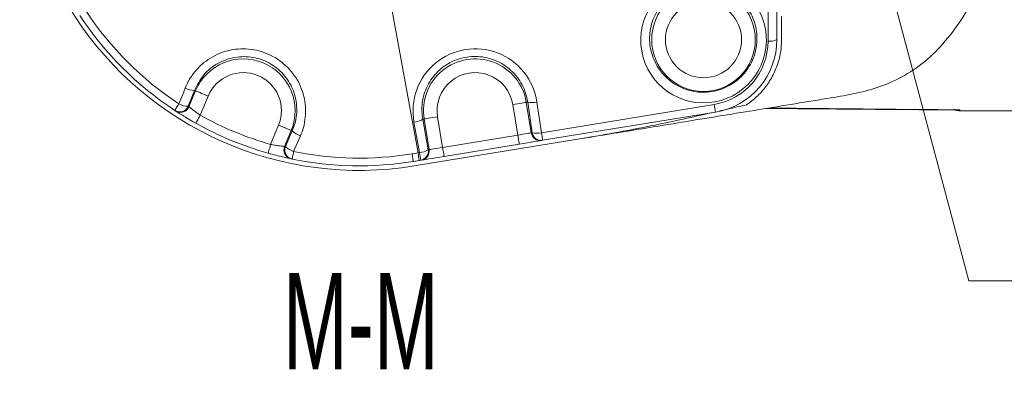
# Model space of a CAD drawing. Header units: millimetres. Extents: x 0 to 8410, y 0 to 5940.
# Tile 262 of 274: x 4441 to 5157, y 4566 to 4840. Entities that reach past the tile are written whole.
import ezdxf

# ---------------------------------------------------------------- set-up
doc = ezdxf.new("R2010")
doc.units = ezdxf.units.MM
doc.header["$LTSCALE"] = 10
doc.styles.add('SLDTEXTSTYLE0', font='TXT', dxfattribs={"width": 0.605})
doc.dimstyles.new('SLDDIMSTYLE10', dxfattribs={"dimtxt": 50, "dimasz": 50, "dimexe": 0, "dimexo": 0.0625, "dimgap": 12.5, "dimtad": 0, "dimtih": 1, "dimtoh": 1, "dimdec": 1, "dimlfac": 0.3, "dimrnd": 1e-09, "dimzin": 12, "dimdsep": 46, "dimtxsty": 'SLDTEXTSTYLE0', "dimblk1": 'NONE', "dimsah": 1, "dimcen": 0, "dimadec": 0, "dimazin": 0, "dimtfac": 1, "dimtmove": 0, "dimatfit": 3, "dimldrblk": 'NONE', "dimfxl": 1, "dimfrac": 2, "dimtolj": 1, "dimtzin": 12, "dimarcsym": 0})
doc.dimstyles.new('SLDDIMSTYLE13', dxfattribs={"dimtxt": 50, "dimasz": 50, "dimexe": 0, "dimexo": 0.0625, "dimgap": 12.5, "dimtad": 1, "dimtoh": 1, "dimdec": 1, "dimlfac": 0.3, "dimrnd": 1e-09, "dimzin": 12, "dimdsep": 46, "dimtxsty": 'SLDTEXTSTYLE0', "dimsah": 1, "dimcen": 0.09, "dimadec": 0, "dimazin": 0, "dimtol": 1, "dimtp": 0.2, "dimtm": 0.2, "dimtfac": 1, "dimtdec": 1, "dimtofl": 0, "dimtmove": 0, "dimatfit": 3, "dimfxl": 1, "dimfrac": 2, "dimtolj": 1, "dimarcsym": 0})

# ---------------------------------------------------------------- blocks, each defined once
blk = doc.blocks.new('*D62')
at = {"color": 7, "linetype": 'Continuous', "lineweight": 0}
for p, q in [((5441.68, 5019.1), (5441.68, 5324.48)), ((5054.8, 5019.1), (5456.68, 5019.1)), ((5441.68, 5019.1), (5441.68, 4935.76)), ((5054.8, 4935.76), (5456.68, 4935.76)), ((5441.68, 4935.76), (5441.68, 4835.76))]:
    blk.add_line(p, q, dxfattribs=at)
for points in [[(5441.68, 5019.1), (5449.18, 5069.1), (5434.18, 5069.1)], [(5441.68, 4935.76), (5434.18, 4885.76), (5449.18, 4885.76)]]:
    blk.add_solid(points, dxfattribs=at)
at = {"color": 7, "linetype": 'Continuous', "lineweight": 0, "char_height": 50, "attachment_point": 1, "rotation": 90, "style": 'SLDTEXTSTYLE0'}
for s, insert in [('±0,2', (5377.23, 5175.45)), ('25', (5377.23, 5079.97))]:
    blk.add_mtext(s, dxfattribs=dict(at, insert=insert))
blk = doc.blocks.new('SW_SYMBOL_HOLE_DEPTH')
at = {"color": 0, "linetype": 'Continuous', "lineweight": 0}
for p, q in [((0, 8750), (8000, 8750)), ((4000, 8750), (4000, 750)), ((1000, 5550), (4000, 750)), ((7000, 5550), (4000, 750))]:
    blk.add_line(p, q, dxfattribs=at)
blk = doc.blocks.new('*D63')
at = {"color": 7, "linetype": 'Continuous', "lineweight": 0}
for p, q in [((5052.66, 4943.82), (5056.95, 4927.71)), ((5056.95, 4927.71), (5130.82, 4650.62)), ((5130.82, 4650.62), (5520.01, 4650.62))]:
    blk.add_line(p, q, dxfattribs=at)
blk.add_solid([(5056.95, 4927.71), (5062.58, 4877.47), (5077.08, 4881.33)], dxfattribs=at)
at = {"color": 7, "linetype": 'Continuous', "lineweight": 0, "xscale": 0.0064453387, "yscale": 0.0064453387, "zscale": 0.0064453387}
blk.add_blockref('SW_SYMBOL_HOLE_DEPTH', (5358.75, 4657.85), dxfattribs=at)
at = {"color": 7, "linetype": 'Continuous', "lineweight": 0, "char_height": 50, "attachment_point": 1, "style": 'SLDTEXTSTYLE0'}
for s, insert in [('2x M', (5171.69, 4715.08)), ('6', (5320.56, 4715.08)), ('12', (5427.81, 4715.21))]:
    blk.add_mtext(s, dxfattribs=dict(at, insert=insert))
blk = doc.blocks.new('_NONE')

msp = doc.modelspace()

# ---------------------------------------------------------------- linework, layer by layer
at = {"color": 7, "linetype": 'Continuous', "lineweight": 0}
for p, q in [((4991.47135, 4920.541041), (4991.47135, 4825.763297)), ((4994.804442, 4842.561476), (4994.804442, 4825.763297)), ((4946.739256, 4773.128423), (4821.291347, 4752.628398)), ((5124.42706, 4774.096799), (5201.471229, 4774.096799)), ((4727.919082, 4733.99241), (4849.850317, 4753.917845)), ((4804.331839, 4749.856782), (4749.730805, 4740.934364)), ((4821.291347, 4752.628398), (4820.690532, 4752.530249)), ((4731.675764, 4737.983934), (4727.381448, 4737.282189)), ((4732.743879, 4738.158377), (4731.675764, 4737.983934)), ((4733.372509, 4738.261295), (4732.743879, 4738.158377))]:
    msp.add_line(p, q, dxfattribs=at)
at = {"color": 8, "linetype": 'Continuous', "lineweight": 0}
for p, q in [((4984.995901, 4824.713461), (4984.995901, 4909.043702)), ((4709.75993, 4858.855399), (4730.792025, 4743.513656)), ((4568.422615, 4788.891467), (4563.87796, 4777.381413)), ((4564.420759, 4777.024182), (4569.202641, 4788.56841)), ((4568.422615, 4788.891467), (4569.202641, 4788.56841)), ((4578.390499, 4784.762852), (4572.633485, 4770.863446)), ((4803.256968, 4756.43634), (4799.628635, 4778.637879)), ((4810.423036, 4780.401779), (4809.44393, 4780.242038)), ((4809.44393, 4780.242038), (4813.071867, 4758.040103)), ((4813.672681, 4758.138649), (4810.423036, 4780.401779)), ((4817.157566, 4780.421249), (4820.407609, 4758.157723)), ((4820.407609, 4758.157723), (4945.855518, 4778.657747)), ((4623.747249, 4749.691479), (4629.50466, 4763.590487)), ((4731.860141, 4743.688099), (4727.853914, 4765.827648)), ((4734.205782, 4767.946792), (4735.212703, 4768.111301)), ((4734.205782, 4767.946792), (4738.212406, 4745.807243)), ((4738.840639, 4745.909763), (4735.212703, 4768.111301)), ((4745.027601, 4769.715461), (4748.655935, 4747.513922)), ((4638.692518, 4759.784929), (4633.911033, 4748.240702)), ((4634.547213, 4748.109174), (4639.472544, 4759.461872)), ((4639.472544, 4759.461872), (4638.692518, 4759.784929)), ((4645.395656, 4755.876851), (4640.458405, 4744.526538)), ((4748.655935, 4747.513922), (4803.256968, 4756.43634)), ((4813.071867, 4758.040103), (4813.672681, 4758.138649)), ((4726.478239, 4742.808334), (4730.792025, 4743.513656)), ((4730.792025, 4743.513656), (4731.860141, 4743.688099)), ((4738.212406, 4745.807243), (4738.840639, 4745.909763))]:
    msp.add_line(p, q, dxfattribs=at)
at = {"color": 8, "linetype": 'Continuous', "lineweight": 0, "flags": 128}
for points in [[(4557.164887, 4779.02809), (4559.893588, 4785.958521), (4561.699211, 4790.5449)], [(4578.390499, 4784.762852), (4576.706866, 4785.460226), (4575.079659, 4786.134156), (4573.563317, 4786.762389), (4572.208702, 4787.323467), (4571.061114, 4787.798715), (4570.1587, 4788.172237), (4569.532454, 4788.432114), (4569.202641, 4788.56841)], [(4557.164887, 4779.02809), (4556.538244, 4778.078787), (4555.94935, 4777.186704), (4555.416087, 4776.37926), (4554.955542, 4775.681488), (4554.581225, 4775.114847), (4554.305851, 4774.697217), (4554.136574, 4774.441314), (4554.079751, 4774.355086)], [(4799.628635, 4778.637879), (4801.427106, 4778.931928), (4803.165575, 4779.216044), (4804.785231, 4779.480688), (4806.232432, 4779.71712), (4807.458301, 4779.917392), (4808.422307, 4780.074748), (4809.091468, 4780.18442), (4809.44393, 4780.242038)], [(4572.633485, 4770.863446), (4571.998497, 4769.728176), (4571.388145, 4768.636616), (4570.825875, 4767.63049), (4570.332745, 4766.748739), (4569.928229, 4766.025138), (4569.627424, 4765.487504), (4569.442252, 4765.1565), (4569.379866, 4765.044841)], [(5124.064266, 4774.815234), (5124.26573, 4774.41628), (5124.386926, 4774.17667), (5124.42706, 4774.096799)], [(4629.50466, 4763.590487), (4631.188293, 4762.893113), (4632.8155, 4762.219183), (4634.331842, 4761.59095), (4635.686457, 4761.029872), (4636.834045, 4760.554624), (4637.736459, 4760.180704), (4638.362705, 4759.921225), (4638.692518, 4759.784929)], [(4745.027601, 4769.715461), (4743.229131, 4769.421411), (4741.491059, 4769.137295), (4739.871005, 4768.872651), (4738.424202, 4768.636219), (4737.197935, 4768.435948), (4736.234327, 4768.278194), (4735.565165, 4768.168919), (4735.212703, 4768.111301)], [(4803.256968, 4756.43634), (4805.055439, 4756.73039), (4806.793511, 4757.014505), (4808.413565, 4757.27915), (4809.860368, 4757.515582), (4811.086635, 4757.715853), (4812.050243, 4757.87321), (4812.719404, 4757.982882), (4813.071867, 4758.040103)], [(4803.256968, 4756.43634), (4803.466777, 4755.152854), (4803.66824, 4753.91864), (4803.854207, 4752.780986), (4804.017126, 4751.783999), (4804.150641, 4750.965826), (4804.249982, 4750.357859), (4804.311176, 4749.983542), (4804.331839, 4749.856782)], [(4623.747249, 4749.691479), (4623.393198, 4748.439781), (4623.053054, 4747.236562), (4622.739533, 4746.127121), (4622.464557, 4745.155168), (4622.239252, 4744.35726), (4622.071564, 4743.764393), (4621.968249, 4743.399613), (4621.933281, 4743.276032)], [(4640.458405, 4744.526538), (4640.230318, 4743.412328), (4640.016138, 4742.365273), (4639.821827, 4741.417162), (4639.654139, 4740.597797), (4639.518241, 4739.933006), (4639.417708, 4739.442659), (4639.356116, 4739.142251), (4639.335453, 4739.040924)], [(4726.478239, 4742.808334), (4726.661821, 4741.68578), (4726.834277, 4740.630778), (4726.990441, 4739.675912), (4727.125148, 4738.850586), (4727.23482, 4738.18063), (4727.315485, 4737.686706), (4727.364758, 4737.383914), (4727.381448, 4737.282189)], [(4738.840639, 4745.909763), (4739.193101, 4745.967381), (4739.862263, 4746.076656), (4740.826269, 4746.234409), (4742.052138, 4746.434681), (4743.499338, 4746.671113), (4745.118995, 4746.935757), (4746.857464, 4747.219873), (4748.655935, 4747.513922)], [(4748.655935, 4747.513922), (4748.865743, 4746.230038), (4749.067207, 4744.995825), (4749.253173, 4743.858568), (4749.416093, 4742.861581), (4749.549607, 4742.043408), (4749.649346, 4741.435043), (4749.710142, 4741.060726), (4749.730805, 4740.934364)]]:
    msp.add_lwpolyline(points, dxfattribs=at)
at = {"color": 7, "linetype": 'Continuous', "lineweight": 0, "flags": 128}
for points in [[(4820.690532, 4752.530249), (4820.103228, 4752.434087), (4818.987826, 4752.252094), (4817.381282, 4751.989437), (4815.338035, 4751.655651), (4812.926431, 4751.261465), (4810.226738, 4750.820391), (4807.329555, 4750.346733), (4804.331839, 4749.856782)], [(4749.730805, 4740.934364), (4746.733486, 4740.444414), (4743.836303, 4739.971153), (4741.13661, 4739.530079), (4738.724609, 4739.135894), (4736.681362, 4738.802108), (4735.075215, 4738.53945), (4733.959814, 4738.35706), (4733.372509, 4738.261295)]]:
    msp.add_lwpolyline(points, dxfattribs=at)
at = {"color": 8, "linetype": 'Continuous', "lineweight": 0}
for radius in [37.607845, 27.662626]:
    msp.add_circle((4938.137931, 4825.763479), radius, dxfattribs=at)
at = {"color": 7, "linetype": 'Continuous', "lineweight": 0}
for centre, radius, start, end in [((4688.137931, 4977.430145), 246.666667, 80.719096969, 279.280903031), ((4688.137931, 4977.430145), 243.333333, 213.430407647, 236.569592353), ((4938.137931, 4825.763479), 53.333333, 279.280903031, 0), ((4688.137931, 4977.430145), 243.333333, 236.569592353, 236.726843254), ((5124.427102, 4790.763479), 16.666667, 258.033617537, 270), ((4688.137931, 4977.430145), 243.333333, 240.787677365, 254.212322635), ((4688.137931, 4977.430145), 243.333333, 258.273156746, 258.430407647), ((4688.137931, 4977.430145), 243.333333, 258.430407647, 279.280903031)]:
    msp.add_arc(centre, radius, start, end, dxfattribs=at)
at = {"color": 8, "linetype": 'Continuous', "lineweight": 0}
for centre, radius, start, end in [((4688.137931, 4977.430145), 237.733808, 213.430407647, 236.569592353), ((4938.329365, 4824.713649), 46.666667, 279.280903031, 0), ((4986.538598, 4835.693405), 11.087789, 262.002221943, 296.415757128), ((4603.947576, 4774.176648), 37.607845, 337.5, 157.5), ((4772.328286, 4774.176648), 37.607845, 9.280903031, 189.280903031), ((4603.947576, 4774.176648), 27.662626, 337.5, 157.5), ((4772.328286, 4774.176648), 27.662626, 9.280903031, 189.280903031), ((4568.476883, 4803.608645), 14.717278, 242.57902135, 269.788729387), ((4557.726693, 4779.922322), 6.655397, 236.772302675, 337.555902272), ((4563.914979, 4792.039385), 14.658019, 242.580299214, 269.85529914), ((4694.263387, 4974.892898), 236.666667, 236.569592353, 236.726843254), ((4813.751088, 4793.974628), 13.974912, 256.222933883, 284.10837192), ((4515.441402, 4707.030439), 436.333338, 8.712997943, 9.448284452), ((4558.269323, 4779.565505), 6.655711, 236.931065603, 337.553170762), ((4688.137931, 4977.430145), 236.666667, 240.787677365, 254.212322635), ((4726.765435, 4779.669265), 13.884349, 274.496380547, 302.403622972), ((4649.836904, 4769.900153), 14.709781, 225.203595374, 252.426751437), ((4819.636065, 4759.094425), 6.648331, 189.124745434, 279.126007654), ((4817.001732, 4771.712115), 13.975749, 256.219558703, 284.104966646), ((4820.236838, 4759.19244), 6.648205, 189.120281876, 279.126547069), ((4369.121442, 4683.194487), 457.46988, 8.72998443, 9.431297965), ((4640.057721, 4745.687604), 6.655831, 157.443880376, 258.065954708), ((4682.012475, 4979.967392), 236.666667, 258.273156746, 258.430407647), ((4640.693601, 4745.55633), 6.655455, 157.444904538, 258.225213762), ((4644.888152, 4758.503344), 14.661984, 225.147090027, 252.41473869), ((4688.137931, 4977.430145), 237.733808, 258.430407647, 279.280903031), ((4302.141264, 4672.172911), 434.546864, 8.710818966, 9.449180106), ((4730.773523, 4757.525531), 13.880032, 274.490074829, 302.407776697), ((4303.209379, 4672.347354), 434.546864, 8.710818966, 9.449180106), ((4731.653668, 4744.717103), 6.648718, 279.437581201, 9.436960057), ((4732.282736, 4744.819311), 6.647946, 279.434866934, 9.440797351)]:
    msp.add_arc(centre, radius, start, end, dxfattribs=at)
msp.add_ellipse((4938.189895, 4825.478503), major_axis=(-8.182931, 44.875494), ratio=0.9998547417, dxfattribs=at)
msp.add_ellipse((4772.381345, 4773.885668), major_axis=(-8.118688, 44.523183), ratio=0.9998547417, start_param=4.6769663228, end_param=7.8526427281, dxfattribs=at)
at = {"color": 7, "linetype": 'Continuous', "lineweight": 0}
for points, knots in [([(5156.615555, 4895.75584), (5156.557266, 4895.64789), (5152.543092, 4888.213742), (5144.818635, 4873.417331), (5133.233441, 4852.287343), (5120.800972, 4833.074272), (5106.951996, 4816.479649), (5091.03072, 4803.287887), (5073.882982, 4794.089448), (5055.893254, 4788.055452), (5043.651912, 4785.743371), (5037.53064, 4784.587217)], [0, 0, 0, 0, 0.0019285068, 0.1328104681, 0.2636933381, 0.3956916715, 0.5276632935, 0.6580973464, 0.7884609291, 0.894220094, 1, 1, 1, 1]), ([(4994.804442, 4825.763297), (4994.683005, 4822.980093), (4994.436835, 4817.338099), (4992.398001, 4808.645585), (4988.868419, 4799.831943), (4983.565724, 4791.448708), (4977.066963, 4784.11187), (4971.915123, 4780.345325), (4969.313919, 4778.443567)], [0, 0, 0, 0, 0.1337549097, 0.2711423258, 0.448436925, 0.6308072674, 0.813591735, 1, 1, 1, 1]), ([(5037.53064, 4784.587217), (5020.003362, 4781.723088), (4984.917676, 4775.989743), (4936.225051, 4768.032726), (4891.236999, 4760.680633), (4863.623353, 4756.168427), (4849.850317, 4753.917845)], [0, 0, 0, 0, 0.28023452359, 0.56096676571, 0.78102055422, 1, 1, 1, 1]), ([(4969.313919, 4778.443567), (4964.842972, 4777.37479), (4958.190991, 4775.784637), (4951.506923, 4774.336103), (4949.315369, 4773.861162)], [0, 0, 0, 0, 0.6721226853, 1, 1, 1, 1]), ([(4569.379866, 4765.044841), (4568.757396, 4765.394961), (4566.441982, 4766.697312), (4562.584725, 4768.967925), (4558.557388, 4771.454694), (4555.627163, 4773.338141), (4554.966738, 4773.771821), (4554.63765, 4773.987921)], [0, 0, 0, 0, 0.08623669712, 0.32077644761, 0.55071461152, 0.77612261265, 1, 1, 1, 1]), ([(4943.714122, 4772.634101), (4930.186813, 4769.567116), (4899.063769, 4762.510729), (4867.624712, 4757.021333), (4849.850317, 4753.917845)], [0, 0, 0, 0, 0.434639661, 1, 1, 1, 1]), ([(4983.757317, 4775.799903), (5013.978095, 4775.523409), (5059.81727, 4775.10402), (5105.61875, 4774.824013), (5121.224304, 4774.728609)], [0, 0, 0, 0, 0.6592783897, 1, 1, 1, 1]), ([(4983.999709, 4775.849176), (5014.740297, 4775.570222), (5060.444926, 4775.155479), (5106.114712, 4774.859342), (5121.067345, 4774.762385)], [0, 0, 0, 0, 0.6725924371, 1, 1, 1, 1]), ([(4638.681392, 4739.17563), (4638.598898, 4739.192864), (4638.251473, 4739.265446), (4636.505559, 4739.630741), (4632.648185, 4740.494762), (4627.579385, 4741.723693), (4623.818892, 4742.757603), (4621.933281, 4743.276032)], [0, 0, 0, 0, 0.071010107, 0.2990624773, 0.5310965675, 0.7648793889, 1, 1, 1, 1])]:
    msp.add_open_spline(points, degree=3, knots=knots, dxfattribs=at)
at = {"color": 8, "linetype": 'Continuous', "lineweight": 0}
for points, knots in [([(4931.004822, 4864.881428), (4926.840839, 4863.698151), (4918.51402, 4861.33192), (4908.351549, 4852.874383), (4901.336374, 4841.809522), (4898.338956, 4828.867589), (4899.562816, 4817.751791), (4902.754305, 4809.448661), (4906.183523, 4803.66688), (4910.573554, 4798.5659), (4915.744192, 4794.284313), (4921.575091, 4790.972859), (4929.864147, 4787.954272), (4940.936915, 4786.912192), (4953.753344, 4790.080799), (4964.769218, 4797.208202), (4972.871956, 4807.540545), (4977.189698, 4820.04075), (4977.143984, 4831.187418), (4974.860923, 4839.755631), (4972.071115, 4845.862987), (4968.253269, 4851.400754), (4963.563382, 4856.216255), (4958.109534, 4860.135618), (4952.113955, 4863.077483), (4945.724109, 4864.908203), (4938.614099, 4865.805207), (4933.711847, 4865.210066), (4931.004822, 4864.881428)], [0, 0, 0, 0, 0.0522344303, 0.1044544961, 0.1572872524, 0.2109964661, 0.2655592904, 0.2931679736, 0.3207764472, 0.3483069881, 0.375836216, 0.4030014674, 0.4301669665, 0.483342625, 0.5357724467, 0.5879871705, 0.6405928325, 0.6940246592, 0.7483693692, 0.775941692, 0.8035142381, 0.8310997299, 0.8586830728, 0.8859750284, 0.9132638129, 0.9400910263, 0.9669182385, 1, 1, 1, 1]), ([(4561.699211, 4790.5449), (4562.764612, 4792.894506), (4564.895411, 4797.593715), (4569.540942, 4803.830957), (4575.122618, 4809.214596), (4581.556651, 4813.578521), (4588.658275, 4816.760736), (4596.178157, 4818.704435), (4603.908292, 4819.312367), (4611.568935, 4818.64011), (4618.964132, 4816.680417), (4625.871071, 4813.580843), (4632.126018, 4809.388521), (4637.60246, 4804.274776), (4642.141672, 4798.324463), (4645.680647, 4791.69372), (4648.056177, 4784.537671), (4649.246643, 4777.016876), (4649.110574, 4769.376867), (4647.850359, 4762.218793), (4646.161707, 4757.856012), (4645.395656, 4755.876851)], [0, 0, 0, 0, 0.05408455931, 0.10816903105, 0.1622867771, 0.21639982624, 0.27043139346, 0.32446030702, 0.37782310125, 0.43118231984, 0.48352289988, 0.53586287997, 0.58751069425, 0.63916070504, 0.69099695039, 0.74283335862, 0.79553953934, 0.84824538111, 0.90186451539, 0.95548116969, 1, 1, 1, 1]), ([(4639.472544, 4759.461872), (4640.125823, 4761.149291), (4642.348529, 4766.89054), (4643.330949, 4777.50481), (4640.349151, 4790.18726), (4633.407007, 4801.12663), (4623.283656, 4809.225773), (4612.980483, 4812.866358), (4604.336491, 4813.594142), (4597.751262, 4813.046412), (4591.343348, 4811.358208), (4583.326329, 4807.690775), (4574.447181, 4800.696057), (4570.430403, 4792.825545), (4568.422615, 4788.891467)], [0, 0, 0, 0, 0.0447385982, 0.1522179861, 0.2577848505, 0.3613006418, 0.4640817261, 0.5681109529, 0.6214437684, 0.6747838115, 0.7289816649, 0.7831857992, 0.8916253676, 1, 1, 1, 1]), ([(4810.423036, 4780.401779), (4809.999195, 4782.573792), (4809.151548, 4786.917636), (4806.506336, 4793.049943), (4802.904036, 4798.660058), (4798.394091, 4803.573482), (4793.104103, 4807.623976), (4785.339556, 4811.719043), (4774.559991, 4814.231212), (4761.500061, 4812.803882), (4749.727612, 4807.230619), (4740.420303, 4798.146217), (4734.598809, 4786.486177), (4733.098828, 4775.910753), (4733.949628, 4769.789688), (4734.205782, 4767.946792)], [0, 0, 0, 0, 0.0545613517, 0.1091181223, 0.1636964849, 0.218269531, 0.2722445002, 0.3262142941, 0.4319635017, 0.5360086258, 0.6391867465, 0.7426695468, 0.8474724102, 0.9540778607, 1, 1, 1, 1]), ([(4564.420759, 4777.024182), (4564.601718, 4776.871558), (4564.964759, 4776.565363), (4566.57974, 4775.246483), (4568.812419, 4773.527238), (4570.974351, 4771.976295), (4572.282796, 4771.098668), (4572.633485, 4770.863446)], [0, 0, 0, 0, 0.2249660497, 0.4513292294, 0.6814306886, 0.9146170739, 1, 1, 1, 1]), ([(4985.464791, 4776.07925), (4996.142304, 4775.971055), (5039.116774, 4775.535599), (5085.315732, 4775.114641), (5120.824998, 4774.840264), (5124.064266, 4774.815234)], [0, 0, 0, 0, 0.2310327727, 0.9298523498, 1, 1, 1, 1]), ([(5124.064266, 4774.815234), (5124.054333, 4774.813247), (5123.545755, 4774.711498), (5122.19342, 4774.454577), (5120.846598, 4774.886749), (5120.002011, 4775.157762)], [0, 0, 0, 0, 0.0073741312, 0.3775288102, 1, 1, 1, 1]), ([(5121.067345, 4774.748079), (5122.045923, 4774.754951), (5123.0449, 4774.761966), (5124.043868, 4774.814168), (5124.064266, 4774.815234)], [0, 0, 0, 0, 0.9795809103, 1, 1, 1, 1]), ([(4623.747249, 4749.691479), (4624.885372, 4749.475801), (4627.162637, 4749.044251), (4630.233882, 4748.617518), (4632.581082, 4748.357878), (4633.647359, 4748.262735), (4633.860437, 4748.24493), (4633.911033, 4748.240702)], [0, 0, 0, 0, 0.233219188, 0.4666473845, 0.6994869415, 0.9286425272, 1, 1, 1, 1])]:
    msp.add_open_spline(points, degree=3, knots=knots, dxfattribs=at)

# ---------------------------------------------------------------- texts
at = {"color": 7, "linetype": 'Continuous', "lineweight": 0, "insert": (4632.651796, 4656.174658), "char_height": 70, "attachment_point": 1, "style": 'SLDTEXTSTYLE0'}
msp.add_mtext('M-M ', dxfattribs=at)

# ---------------------------------------------------------------- dimensions: what is measured, and where the dimension line sits
at = {"color": 7, "linetype": 'Continuous', "lineweight": 0}
dim = msp.add_linear_dim(base=(5441.682817, 4935.763479), p1=(5054.804597, 5019.096812), p2=(5054.804597, 4935.763479), angle=90, dimstyle='SLDDIMSTYLE13', dxfattribs=at)
dim.commit()
dim.dimension.update_dxf_attribs({"geometry": '*D62', "text_midpoint": (5441.682817, 5194.288908), "dimtype": 160})
dim = msp.add_diameter_dim_2p(p1=(5052.658071, 4943.815613), p2=(5056.951124, 4927.711344), text='2x M<>{\\fGDT;x}12', dimstyle='SLDDIMSTYLE10', override={"dimpost": '<>'}, dxfattribs=at)
dim.commit()
dim.dimension.update_dxf_attribs({"geometry": '*D63', "text_midpoint": (5337.911744, 4688.983778), "dimtype": 163})

doc.saveas('drawing.dxf')
